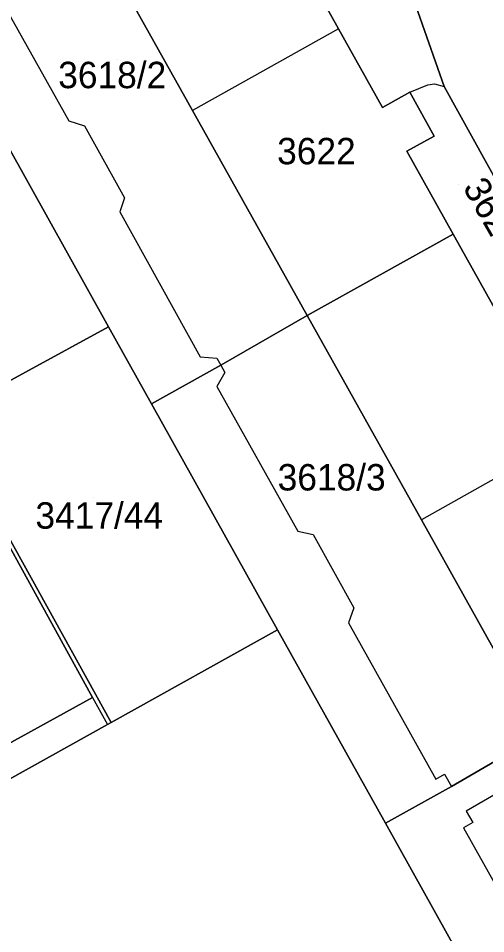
# Model space of a CAD drawing. Extents: x -262715 to -259381, y -1237238 to -1231182.
# Drawn here: x -261762.3 to -261726.9, y -1236032.1 to -1235962.8 of the extents above; entities that cross this region are included whole.
import ezdxf

# ---------------------------------------------------------------- set-up
doc = ezdxf.new("R2010")
doc.units = 0
for name, color, linetype in [('body_kn', 7, 'Continuous'), ('kladpar_druhypozemkov', 7, 'Continuous'), ('kladpar_hranice', 7, 'Continuous'), ('kladpar_parcelnecisla', 7, 'Continuous'), ('kladpar_plochy', 7, 'Continuous'), ('zappar_hrandruhpozemk', 7, 'Continuous')]:
    doc.layers.add(name, color=color, linetype=linetype)

msp = doc.modelspace()

# ---------------------------------------------------------------- linework, layer by layer
at = {"layer": 'body_kn'}
for p, q in [((-261738.05, -1235963.65), (-261738.05, -1235963.65)), ((-261738.05, -1235963.65), (-261738.05, -1235963.65)), ((-261732.65, -1235968.45), (-261732.65, -1235968.45)), ((-261732.65, -1235968.45), (-261732.65, -1235968.45)), ((-261731.28, -1235967.88), (-261731.28, -1235967.88)), ((-261730.77, -1235967.82), (-261730.77, -1235967.82)), ((-261730.06, -1235968), (-261730.06, -1235968)), ((-261749.1, -1235969.82), (-261749.1, -1235969.82)), ((-261734.72, -1235969.61), (-261734.72, -1235969.61)), ((-261758.47, -1235970.6), (-261758.47, -1235970.6)), ((-261757.27, -1235970.99), (-261757.27, -1235970.99)), ((-261730.81, -1235971.76), (-261730.81, -1235971.76)), ((-261732.87, -1235972.91), (-261732.87, -1235972.91)), ((-261754.25, -1235976.44), (-261754.25, -1235976.44)), ((-261754.6, -1235977.5), (-261754.6, -1235977.5)), ((-261729.37, -1235979.18), (-261729.37, -1235979.18)), ((-261729.37, -1235979.18), (-261729.37, -1235979.18)), ((-261740.43, -1235985.35), (-261740.43, -1235985.35)), ((-261740.43, -1235985.35), (-261740.43, -1235985.35)), ((-261755.47, -1235986.19), (-261755.47, -1235986.19)), ((-261755.47, -1235986.19), (-261755.47, -1235986.19)), ((-261748.52, -1235988.48), (-261748.52, -1235988.48)), ((-261747.25, -1235988.58), (-261747.25, -1235988.58)), ((-261746.96, -1235989.11), (-261746.96, -1235989.11)), ((-261746.96, -1235989.11), (-261746.96, -1235989.11)), ((-261746.66, -1235989.65), (-261746.66, -1235989.65)), ((-261747.26, -1235990.73), (-261747.26, -1235990.73)), ((-261752.21, -1235992.04), (-261752.21, -1235992.04)), ((-261731.77, -1236000.8), (-261731.77, -1236000.8)), ((-261741.12, -1236001.68), (-261741.12, -1236001.68)), ((-261739.97, -1236001.91), (-261739.97, -1236001.91)), ((-261736.89, -1236007.48), (-261736.89, -1236007.48)), ((-261737.28, -1236008.61), (-261737.28, -1236008.61)), ((-261742.67, -1236009.14), (-261742.67, -1236009.14)), ((-261756.68, -1236014.26), (-261756.68, -1236014.26)), ((-261756.68, -1236014.26), (-261756.68, -1236014.26)), ((-261755.55, -1236016.31), (-261755.55, -1236016.31)), ((-261755.25, -1236016.14), (-261755.25, -1236016.14)), ((-261755.25, -1236016.14), (-261755.25, -1236016.14)), ((-261730.69, -1236020.44), (-261730.69, -1236020.44)), ((-261730.02, -1236020.06), (-261730.02, -1236020.06)), ((-261729.5, -1236020.99), (-261729.5, -1236020.99)), ((-261728.38, -1236022.85), (-261728.38, -1236022.85)), ((-261734.49, -1236023.78), (-261734.49, -1236023.78)), ((-261727.88, -1236023.73), (-261727.88, -1236023.73)), ((-261728.59, -1236024.13), (-261728.59, -1236024.13))]:
    msp.add_line(p, q, dxfattribs=at)
at = {"layer": 'kladpar_druhypozemkov'}
for p, q in [((-261754.76, -1235965.99), (-261754.76, -1235965.99)), ((-261739.15, -1235971.49), (-261739.15, -1235971.49)), ((-261729, -1235975.4), (-261729, -1235975.4)), ((-261738.7, -1235996.68), (-261738.7, -1235996.68)), ((-261756.6, -1235999.09), (-261756.6, -1235999.09))]:
    msp.add_line(p, q, dxfattribs=at)
at = {"layer": 'kladpar_hranice'}
for points in [[(-261746.71, -1235948.14), (-261743.19, -1235954.44), (-261741.13, -1235953.29), (-261739.29, -1235956.6), (-261741.34, -1235957.75), (-261738.05, -1235963.65), (-261734.72, -1235969.61), (-261732.65, -1235968.45), (-261730.81, -1235971.76), (-261732.87, -1235972.91), (-261729.37, -1235979.18), (-261740.43, -1235985.35), (-261749.1, -1235969.82), (-261756.25, -1235957.05), (-261757.78, -1235954.29), (-261746.71, -1235948.14)], [(-261668.08, -1236100.29), (-261670.9, -1236086.64), (-261672.16, -1236081.49), (-261675.54, -1236066.75), (-261677.5, -1236061.86), (-261685.65, -1236046.92), (-261694.66, -1236031.04), (-261703.07, -1236016.05), (-261705.14, -1236012.48), (-261705.61, -1236011.77), (-261706.27, -1236011.58), (-261708.15, -1236011.79), (-261710.59, -1236012.8), (-261712.05, -1236010.19), (-261709.9, -1236009.62), (-261708.47, -1236008.04), (-261708.1, -1236007.2), (-261708.39, -1236006.39), (-261712.57, -1235999.15), (-261720.49, -1235985.28), (-261730.06, -1235968), (-261736.15, -1235950.61)], [(-261736.15, -1235950.61), (-261730.06, -1235968), (-261720.49, -1235985.28)], [(-261756.25, -1235957.05), (-261749.1, -1235969.82), (-261740.43, -1235985.35), (-261746.96, -1235989.11), (-261752.21, -1235992.04), (-261755.47, -1235986.19), (-261767.65, -1235964.36), (-261769.59, -1235960.87), (-261766.45, -1235959.11), (-261764.68, -1235958.13), (-261763.21, -1235960.92), (-261756.25, -1235957.05)], [(-261725.89, -1235985.41), (-261729.37, -1235979.18), (-261732.87, -1235972.91), (-261730.81, -1235971.76), (-261732.65, -1235968.45), (-261734.72, -1235969.61), (-261738.05, -1235963.65), (-261741.34, -1235957.75)], [(-261755.47, -1235986.19), (-261768.07, -1235993.06), (-261768.29, -1235993.18), (-261785.21, -1236002.42), (-261798.68, -1236009.76), (-261812.52, -1236017.31), (-261812.64, -1236017.1), (-261802.51, -1236011.44), (-261798.87, -1236009.41), (-261768.64, -1235992.54), (-261768.44, -1235992.43), (-261778.08, -1235975.79), (-261786.62, -1235980.84), (-261788.39, -1235977.73), (-261796.62, -1235982.34), (-261797.55, -1235980.67), (-261767.65, -1235964.36), (-261755.47, -1235986.19)], [(-261729.37, -1235979.18), (-261725.89, -1235985.41), (-261723.81, -1235984.24), (-261721.98, -1235987.53), (-261724.06, -1235988.69), (-261720.74, -1235994.63), (-261717.42, -1236000.58), (-261715.26, -1235999.37), (-261713.42, -1236002.67), (-261715.57, -1236003.88), (-261712.05, -1236010.19), (-261723.08, -1236016.35), (-261731.77, -1236000.8), (-261740.43, -1235985.35), (-261729.37, -1235979.18)], [(-261740.43, -1235985.35), (-261731.77, -1236000.8), (-261723.08, -1236016.35), (-261722.69, -1236017.04), (-261729.5, -1236020.99), (-261734.49, -1236023.78), (-261742.67, -1236009.14), (-261752.21, -1235992.04), (-261746.96, -1235989.11), (-261740.43, -1235985.35)], [(-261768.07, -1235993.06), (-261755.47, -1235986.19), (-261752.21, -1235992.04), (-261742.67, -1236009.14), (-261755.25, -1236016.14), (-261768.07, -1235993.06)], [(-261755.25, -1236016.14), (-261755.55, -1236016.31), (-261772.27, -1236025.61), (-261787.64, -1236034.17), (-261798.88, -1236014.08), (-261799.69, -1236013.68), (-261801.04, -1236013.31), (-261801.97, -1236013.22), (-261813.01, -1236019.35), (-261813.77, -1236017.99), (-261812.52, -1236017.31), (-261798.68, -1236009.76), (-261787.13, -1236030.73), (-261781.86, -1236027.83), (-261781.73, -1236028.05), (-261756.68, -1236014.26), (-261768.29, -1235993.18), (-261768.07, -1235993.06), (-261755.25, -1236016.14)], [(-261756.68, -1236014.26), (-261781.73, -1236028.05), (-261781.86, -1236027.83), (-261787.13, -1236030.73), (-261798.68, -1236009.76), (-261785.21, -1236002.42), (-261768.29, -1235993.18), (-261756.68, -1236014.26)], [(-261739.55, -1236076.05), (-261799.76, -1236040.91), (-261797.32, -1236039.55), (-261787.64, -1236034.17), (-261772.27, -1236025.61), (-261755.55, -1236016.31), (-261755.25, -1236016.14), (-261742.67, -1236009.14), (-261734.49, -1236023.78), (-261717.52, -1236054.19), (-261725.23, -1236058.33), (-261721.03, -1236065.74), (-261739.55, -1236076.05)], [(-261721.62, -1236018.96), (-261714.4, -1236031.88), (-261705.74, -1236047.39), (-261712.37, -1236051.31), (-261717.52, -1236054.19), (-261734.49, -1236023.78), (-261729.5, -1236020.99), (-261722.69, -1236017.04), (-261721.62, -1236018.96)]]:
    msp.add_lwpolyline(points, dxfattribs=at)
at = {"layer": 'kladpar_plochy'}
for points in [[(-261746.71, -1235948.14), (-261743.19, -1235954.44), (-261741.13, -1235953.29), (-261739.29, -1235956.6), (-261741.34, -1235957.75), (-261738.05, -1235963.65), (-261734.72, -1235969.61), (-261732.65, -1235968.45), (-261730.81, -1235971.76), (-261732.87, -1235972.91), (-261729.37, -1235979.18), (-261740.43, -1235985.35), (-261749.1, -1235969.82), (-261756.25, -1235957.05), (-261757.78, -1235954.29)], [(-261756.25, -1235957.05), (-261749.1, -1235969.82), (-261740.43, -1235985.35), (-261746.96, -1235989.11), (-261752.21, -1235992.04), (-261755.47, -1235986.19), (-261767.65, -1235964.36), (-261769.59, -1235960.87), (-261766.45, -1235959.11), (-261764.68, -1235958.13), (-261763.21, -1235960.92)], [(-261755.47, -1235986.19), (-261768.07, -1235993.06), (-261768.29, -1235993.18), (-261785.21, -1236002.42), (-261798.68, -1236009.76), (-261812.52, -1236017.31), (-261812.64, -1236017.1), (-261802.51, -1236011.44), (-261798.87, -1236009.41), (-261768.64, -1235992.54), (-261768.44, -1235992.43), (-261778.08, -1235975.79), (-261786.62, -1235980.84), (-261788.39, -1235977.73), (-261796.62, -1235982.34), (-261797.55, -1235980.67), (-261767.65, -1235964.36)], [(-261729.37, -1235979.18), (-261725.89, -1235985.41), (-261723.81, -1235984.24), (-261721.98, -1235987.53), (-261724.06, -1235988.69), (-261720.74, -1235994.63), (-261717.42, -1236000.58), (-261715.26, -1235999.37), (-261713.42, -1236002.67), (-261715.57, -1236003.88), (-261712.05, -1236010.19), (-261723.08, -1236016.35), (-261731.77, -1236000.8), (-261740.43, -1235985.35)], [(-261740.43, -1235985.35), (-261731.77, -1236000.8), (-261723.08, -1236016.35), (-261722.69, -1236017.04), (-261729.5, -1236020.99), (-261734.49, -1236023.78), (-261742.67, -1236009.14), (-261752.21, -1235992.04), (-261746.96, -1235989.11)], [(-261768.07, -1235993.06), (-261755.47, -1235986.19), (-261752.21, -1235992.04), (-261742.67, -1236009.14), (-261755.25, -1236016.14)], [(-261755.25, -1236016.14), (-261755.55, -1236016.31), (-261772.27, -1236025.61), (-261787.64, -1236034.17), (-261798.88, -1236014.08), (-261799.69, -1236013.68), (-261801.04, -1236013.31), (-261801.97, -1236013.22), (-261813.01, -1236019.35), (-261813.77, -1236017.99), (-261812.52, -1236017.31), (-261798.68, -1236009.76), (-261787.13, -1236030.73), (-261781.86, -1236027.83), (-261781.73, -1236028.05), (-261756.68, -1236014.26), (-261768.29, -1235993.18), (-261768.07, -1235993.06)], [(-261756.68, -1236014.26), (-261781.73, -1236028.05), (-261781.86, -1236027.83), (-261787.13, -1236030.73), (-261798.68, -1236009.76), (-261785.21, -1236002.42), (-261768.29, -1235993.18)], [(-261739.55, -1236076.05), (-261799.76, -1236040.91), (-261797.32, -1236039.55), (-261787.64, -1236034.17), (-261772.27, -1236025.61), (-261755.55, -1236016.31), (-261755.25, -1236016.14), (-261742.67, -1236009.14), (-261734.49, -1236023.78), (-261717.52, -1236054.19), (-261725.23, -1236058.33), (-261721.03, -1236065.74)], [(-261721.62, -1236018.96), (-261714.4, -1236031.88), (-261705.74, -1236047.39), (-261712.37, -1236051.31), (-261717.52, -1236054.19), (-261734.49, -1236023.78), (-261729.5, -1236020.99), (-261722.69, -1236017.04)]]:
    msp.add_lwpolyline(points, close=True, dxfattribs=at)
for points in [[(-261668.08, -1236100.29), (-261670.9, -1236086.64), (-261672.16, -1236081.49), (-261675.54, -1236066.75), (-261677.5, -1236061.86), (-261685.65, -1236046.92), (-261694.66, -1236031.04), (-261703.07, -1236016.05), (-261705.14, -1236012.48), (-261705.61, -1236011.77), (-261706.27, -1236011.58), (-261708.15, -1236011.79), (-261710.59, -1236012.8), (-261712.05, -1236010.19), (-261709.9, -1236009.62), (-261708.47, -1236008.04), (-261708.1, -1236007.2), (-261708.39, -1236006.39), (-261712.57, -1235999.15), (-261720.49, -1235985.28), (-261730.06, -1235968), (-261736.15, -1235950.61)], [(-261736.15, -1235950.61), (-261730.06, -1235968), (-261720.49, -1235985.28)], [(-261725.89, -1235985.41), (-261729.37, -1235979.18), (-261732.87, -1235972.91), (-261730.81, -1235971.76), (-261732.65, -1235968.45), (-261734.72, -1235969.61), (-261738.05, -1235963.65), (-261741.34, -1235957.75)]]:
    msp.add_lwpolyline(points, dxfattribs=at)
at = {"layer": 'zappar_hrandruhpozemk'}
for p, q in [((-261738.05, -1235963.65), (-261749.1, -1235969.82)), ((-261732.65, -1235968.45), (-261731.28, -1235967.88)), ((-261757.27, -1235970.99), (-261754.25, -1235976.44)), ((-261720.74, -1235994.63), (-261731.77, -1236000.8)), ((-261739.97, -1236001.91), (-261736.89, -1236007.48)), ((-261756.68, -1236014.26), (-261755.55, -1236016.31))]:
    msp.add_line(p, q, dxfattribs=at)
for points in [[(-261763.21, -1235960.92), (-261763.26, -1235962.06), (-261758.47, -1235970.6), (-261757.27, -1235970.99)], [(-261731.28, -1235967.88), (-261730.77, -1235967.82), (-261730.06, -1235968)], [(-261754.25, -1235976.44), (-261754.6, -1235977.5), (-261748.52, -1235988.48), (-261747.25, -1235988.58), (-261746.96, -1235989.11)], [(-261746.96, -1235989.11), (-261746.66, -1235989.65), (-261747.26, -1235990.73), (-261741.12, -1236001.68), (-261739.97, -1236001.91)], [(-261736.89, -1236007.48), (-261737.28, -1236008.61), (-261730.69, -1236020.44), (-261730.02, -1236020.06), (-261729.5, -1236020.99)], [(-261721.62, -1236018.96), (-261728.38, -1236022.85), (-261727.88, -1236023.73), (-261728.59, -1236024.13), (-261723.7, -1236032.84), (-261722.6, -1236032.96)]]:
    msp.add_lwpolyline(points, dxfattribs=at)

# ---------------------------------------------------------------- texts
at = {"layer": 'kladpar_parcelnecisla'}
for s, p in [('3618/2', (-261759.271, -1235968.14)), ('3622', (-261742.696, -1235973.9)), ('3618/3', (-261742.657, -1235998.59)), ('3417/44', (-261760.997, -1236001.48))]:
    msp.add_text(s, height=2, dxfattribs=at).set_placement(p)
msp.add_text('3623/2', height=2, rotation=300, dxfattribs=at).set_placement((-261728.68, -1235975.652))

doc.saveas('drawing.dxf')
